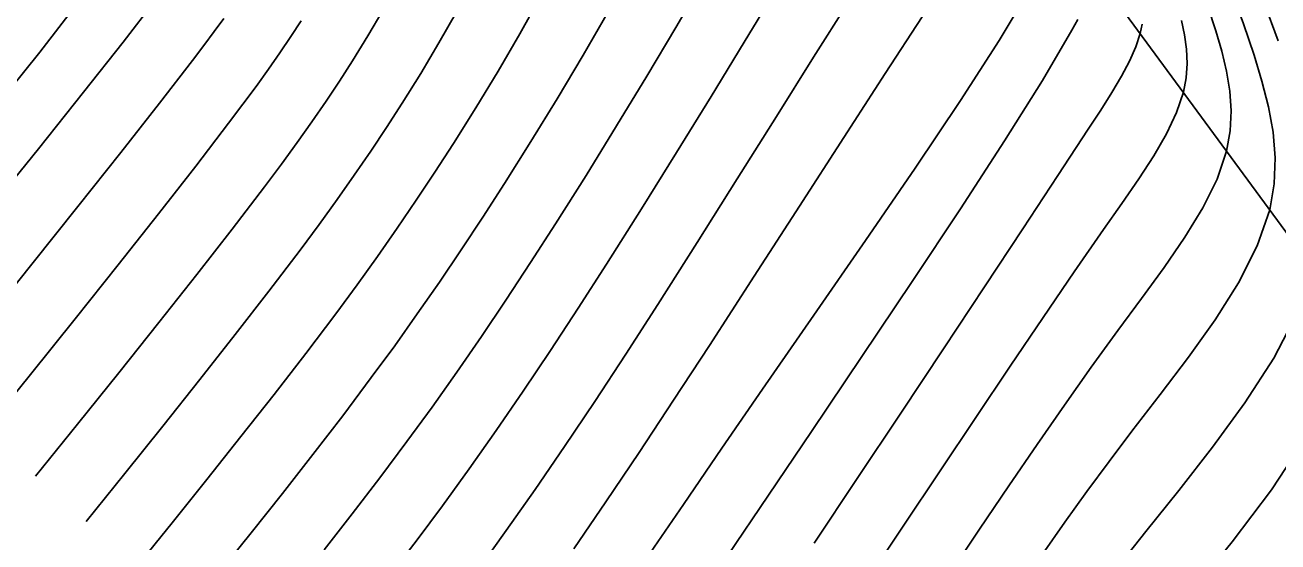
# Model space of a CAD drawing. Extents: x 1378535 to 1380697, y 997729 to 1000024.
# Drawn here: x 1378681.5 to 1378746.7, y 999736.5 to 999763.4 of the extents above; entities that cross this region are included whole.
import ezdxf

# ---------------------------------------------------------------- set-up
doc = ezdxf.new("R2010")
doc.units = 0
for name, color, linetype in [('RD_DTM_BkLn2', 7, 'Continuous'), ('RD_DTM_Major1', 7, 'Continuous'), ('RD_DTM_Minor1', 7, 'Continuous')]:
    doc.layers.add(name, color=color, linetype=linetype)

msp = doc.modelspace()

# ---------------------------------------------------------------- linework, layer by layer
at = {"layer": 'RD_DTM_BkLn2'}
msp.add_lwpolyline([(1378753.21, 999744.316), (1378718.796, 999791.159), (1378676.682, 999822.843), (1378639.622, 999854.713), (1378600.054, 999886.249), (1378588.163, 999885.418), (1378551.81, 999886.228), (1378537.215, 999880.675)], dxfattribs=at)
at = {"layer": 'RD_DTM_Major1'}
for points in [[(1378741.842, 999771.744), (1378742.386, 999770.193), (1378743.013, 999768.492), (1378743.649, 999766.802), (1378744.276, 999765.127), (1378744.877, 999763.473), (1378745.432, 999761.842), (1378745.847, 999760.493), (1378746.189, 999759.156), (1378746.428, 999757.825), (1378746.537, 999756.492), (1378746.487, 999755.15), (1378746.249, 999753.791), (1378745.597, 999751.909), (1378744.624, 999749.995), (1378743.406, 999748.062), (1378742.023, 999746.121), (1378740.553, 999744.184), (1378739.074, 999742.265), (1378737.894, 999740.699), (1378736.74, 999739.129), (1378735.592, 999737.53), (1378734.428, 999735.877)], [(1378733.699, 999765.171), (1378732.17, 999762.599), (1378730.163, 999759.479), (1378727.803, 999755.96), (1378725.217, 999752.186), (1378722.53, 999748.303), (1378719.869, 999744.457), (1378717.758, 999741.387), (1378715.753, 999738.458), (1378713.853, 999735.686)], [(1378711.837, 999764.088), (1378710.537, 999761.832), (1378709.191, 999759.572), (1378707.822, 999757.338), (1378706.45, 999755.159), (1378705.322, 999753.408), (1378704.197, 999751.702), (1378703.065, 999750.028), (1378701.915, 999748.371), (1378700.738, 999746.719), (1378699.523, 999745.058), (1378698.034, 999743.075), (1378696.489, 999741.065), (1378694.899, 999739.035), (1378693.276, 999736.989), (1378691.631, 999734.933)], [(1378679.351, 999747.83), (1378681.864, 999750.962), (1378684.265, 999753.965), (1378686.496, 999756.777), (1378688.502, 999759.332), (1378690.225, 999761.568), (1378690.81, 999762.342), (1378691.349, 999763.065), (1378691.845, 999763.747)]]:
    msp.add_lwpolyline(points, dxfattribs=at)
at = {"layer": 'RD_DTM_Minor1'}
for points in [[(1378716.775, 999765.73), (1378715.357, 999763.286), (1378713.849, 999760.745), (1378712.282, 999758.159), (1378710.689, 999755.581), (1378709.101, 999753.062), (1378707.804, 999751.046), (1378706.523, 999749.096), (1378705.248, 999747.201), (1378703.971, 999745.348), (1378702.683, 999743.527), (1378701.374, 999741.727), (1378699.964, 999739.843), (1378698.527, 999737.967), (1378697.068, 999736.099)], [(1378720.516, 999765.154), (1378718.914, 999762.509), (1378717.194, 999759.688), (1378715.398, 999756.771), (1378713.571, 999753.836), (1378711.754, 999750.962), (1378710.281, 999748.671), (1378708.838, 999746.469), (1378707.418, 999744.349), (1378706.014, 999742.301), (1378704.619, 999740.319), (1378703.225, 999738.394), (1378701.904, 999736.621), (1378700.578, 999734.885)], [(1378679.639, 999753.783), (1378682.206, 999756.971), (1378684.553, 999759.908), (1378686.61, 999762.511), (1378688.302, 999764.695)], [(1378679.851, 999758.989), (1378682.289, 999761.988), (1378684.431, 999764.801)], [(1378708.344, 999764.923), (1378707.247, 999762.953), (1378706.115, 999761.01), (1378704.96, 999759.105), (1378703.796, 999757.25), (1378702.83, 999755.753), (1378701.856, 999754.284), (1378700.864, 999752.827), (1378699.842, 999751.367), (1378698.782, 999749.89), (1378697.671, 999748.381), (1378696.111, 999746.314), (1378694.463, 999744.179), (1378692.743, 999741.988), (1378690.971, 999739.757), (1378689.162, 999737.497), (1378687.336, 999735.224)], [(1378724.305, 999764.55), (1378722.529, 999761.733), (1378720.593, 999758.645), (1378718.557, 999755.396), (1378716.479, 999752.097), (1378714.418, 999748.858), (1378712.757, 999746.284), (1378711.144, 999743.824), (1378709.574, 999741.476), (1378708.043, 999739.235), (1378706.545, 999737.099), (1378705.078, 999735.064)], [(1378745.95, 999764.604), (1378746.693, 999762.592)], [(1378682.059, 999739.93), (1378684.239, 999742.639), (1378686.385, 999745.314), (1378688.465, 999747.92), (1378690.444, 999750.425), (1378692.288, 999752.792), (1378693.965, 999754.989), (1378694.844, 999756.167), (1378695.666, 999757.291), (1378696.438, 999758.377), (1378697.17, 999759.438), (1378697.872, 999760.49), (1378698.551, 999761.546), (1378699.35, 999762.843), (1378700.124, 999764.171)], [(1378684.697, 999737.577), (1378686.7, 999740.068), (1378688.676, 999742.536), (1378690.602, 999744.956), (1378692.45, 999747.304), (1378694.197, 999749.557), (1378695.815, 999751.69), (1378696.811, 999753.034), (1378697.748, 999754.33), (1378698.639, 999755.593), (1378699.492, 999756.838), (1378700.319, 999758.081), (1378701.128, 999759.338), (1378702.092, 999760.886), (1378703.041, 999762.478), (1378703.969, 999764.116)], [(1378743.033, 999764.379), (1378743.451, 999763.101), (1378743.757, 999762.048), (1378744.003, 999761.008), (1378744.171, 999759.973), (1378744.24, 999758.939), (1378744.191, 999757.899), (1378744.004, 999756.847), (1378743.508, 999755.389), (1378742.769, 999753.894), (1378741.835, 999752.362), (1378740.754, 999750.789), (1378739.575, 999749.173), (1378738.346, 999747.512), (1378736.965, 999745.606), (1378735.569, 999743.63), (1378734.145, 999741.574), (1378732.679, 999739.426), (1378731.159, 999737.177), (1378729.572, 999734.814)], [(1378679.42, 999742.282), (1378681.789, 999745.227), (1378684.113, 999748.125), (1378686.351, 999750.927), (1378688.457, 999753.588), (1378690.389, 999756.059), (1378692.101, 999758.293), (1378692.844, 999759.282), (1378693.531, 999760.216), (1378694.171, 999761.106), (1378694.77, 999761.964), (1378695.336, 999762.802), (1378695.876, 999763.632)], [(1378728.169, 999763.829), (1378726.242, 999760.876), (1378724.09, 999757.547), (1378721.796, 999753.985), (1378719.442, 999750.333), (1378717.11, 999746.735), (1378715.243, 999743.879), (1378713.446, 999741.162), (1378711.719, 999738.586), (1378710.058, 999736.156)], [(1378736.266, 999763.701), (1378735.956, 999763.132), (1378734.423, 999760.523), (1378732.456, 999757.382), (1378730.164, 999753.847), (1378727.656, 999750.057), (1378725.04, 999746.149), (1378722.423, 999742.262), (1378720.188, 999738.945), (1378718.05, 999735.779)], [(1378739.613, 999763.45), (1378739.513, 999762.96), (1378739.285, 999762.267), (1378738.959, 999761.533), (1378738.54, 999760.748), (1378738.037, 999759.902), (1378737.457, 999758.984), (1378736.807, 999757.985), (1378735.224, 999755.568), (1378733.409, 999752.809), (1378731.41, 999749.78), (1378729.276, 999746.556), (1378727.056, 999743.209), (1378724.799, 999739.814), (1378722.555, 999736.448)], [(1378741.659, 999763.644), (1378741.816, 999762.893), (1378741.916, 999762.149), (1378741.948, 999761.407), (1378741.899, 999760.661), (1378741.758, 999759.904), (1378741.406, 999758.848), (1378740.886, 999757.752), (1378740.221, 999756.605), (1378739.436, 999755.398), (1378738.554, 999754.121), (1378737.6, 999752.763), (1378736.079, 999750.569), (1378734.459, 999748.194), (1378732.75, 999745.66), (1378730.962, 999742.989), (1378729.104, 999740.202), (1378727.185, 999737.321), (1378724.934, 999733.946)], [(1378747.682, 999748.42), (1378746.467, 999746.078), (1378744.96, 999743.738), (1378743.271, 999741.432), (1378741.514, 999739.191), (1378739.797, 999737.045), (1378738.88, 999735.88), (1378737.997, 999734.735), (1378737.131, 999733.59), (1378736.267, 999732.424), (1378735.39, 999731.217), (1378734.483, 999729.948), (1378732.303, 999726.832), (1378729.967, 999723.421), (1378727.546, 999719.836), (1378725.11, 999716.195), (1378722.73, 999712.615), (1378720.477, 999709.217), (1378720.227, 999708.84), (1378719.979, 999708.467), (1378719.733, 999708.096), (1378719.489, 999707.727), (1378719.245, 999707.359), (1378719.002, 999706.992)], [(1378748.194, 999742.039), (1378746.338, 999739.227), (1378744.3, 999736.51), (1378742.239, 999733.957)]]:
    msp.add_lwpolyline(points, dxfattribs=at)

doc.saveas('drawing.dxf')
